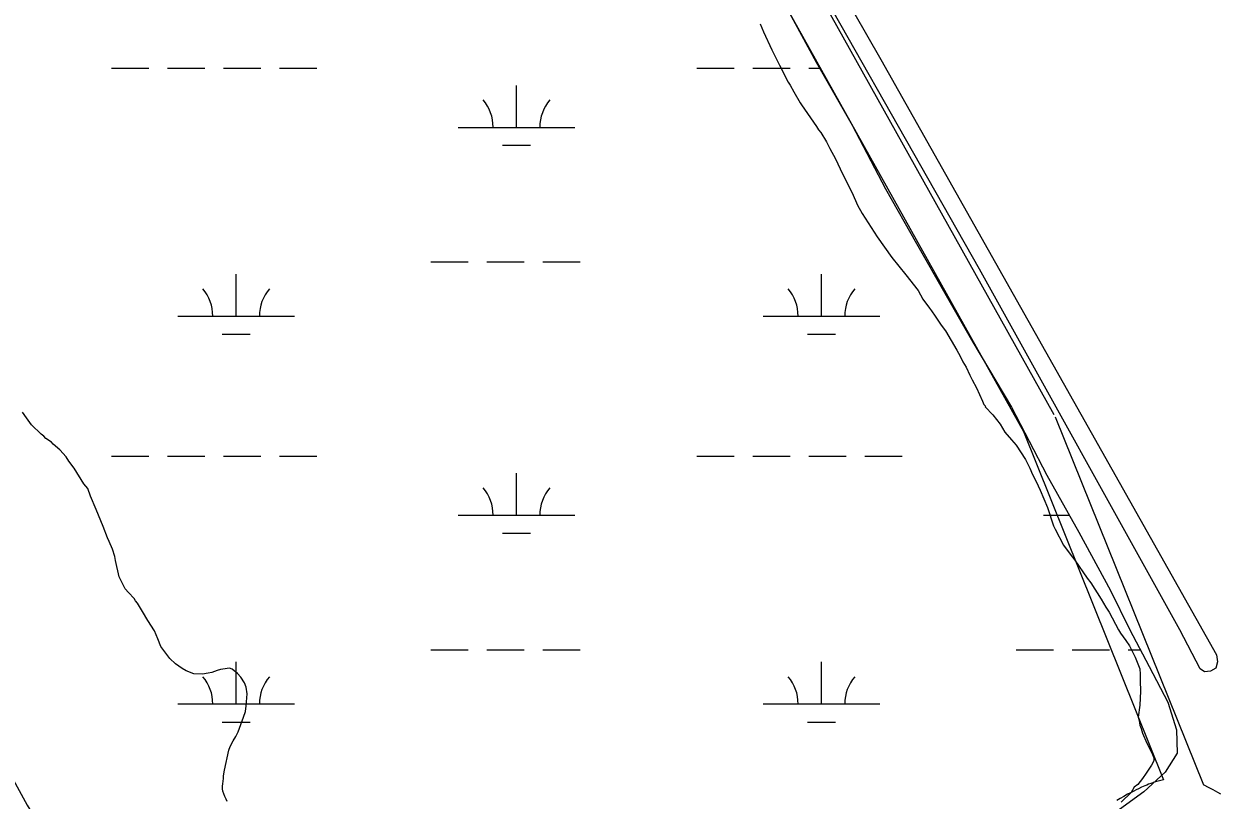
# Model space of a CAD drawing. Extents: x 3177185 to 3215018, y 812988 to 838321.
# Drawn here: x 3189536 to 3190561, y 825908 to 826573 of the extents above; entities that cross this region are included whole.
import ezdxf

# ---------------------------------------------------------------- set-up
doc = ezdxf.new("R2010")
doc.units = 0
for name, color, linetype in [('V-ROAD-CNTR', 7, 'Continuous'), ('V-SITE-VEGE', 7, 'Continuous'), ('V-TOPO-SHOR', 7, 'Continuous'), ('V-WETL-SWMP', 7, 'Continuous')]:
    doc.layers.add(name, color=color, linetype=linetype)

msp = doc.modelspace()

# ---------------------------------------------------------------- linework, layer by layer
at = {"layer": 'V-ROAD-CNTR'}
for points in [[(3190419.1, 826238), (3189945.6, 827085.6)], [(3190392.9, 826223.4), (3189919.4, 827071)], [(3190419.9, 826236.3), (3190546.9, 825920.6)], [(3190392.1, 826225.1), (3190512.7, 825925.1)], [(3190503.6, 825922.5), (3190501.8, 825921.9), (3190500, 825921.2), (3190498.3, 825920.5), (3190496.7, 825919.8), (3190493.9, 825918.6), (3190491.4, 825917.4), (3190489.3, 825916.4), (3190487.4, 825915.4), (3190484.3, 825913.8), (3190482, 825912.6), (3190478.7, 825910.7), (3190475.6, 825908.9), (3190472.7, 825907.3)], [(3190512.7, 825925.1), (3190508.2, 825923.9), (3190505.9, 825923.3), (3190503.9, 825922.6)], [(3190561.9, 825912.7), (3190559.4, 825914.1), (3190557.2, 825915.3), (3190555.2, 825916.4), (3190551.8, 825918.1), (3190546.9, 825920.6)]]:
    msp.add_lwpolyline(points, dxfattribs=at)
at = {"layer": 'V-SITE-VEGE'}
for points in [[(3190166.8, 826573.5), (3190169.7, 826566.6), (3190176.9, 826551.2), (3190183.4, 826537.9), (3190191, 826523.3), (3190192.6, 826520.8), (3190195.9, 826515.2), (3190201.1, 826505.5), (3190202.3, 826503.8), (3190215.2, 826485.2), (3190216.8, 826482.4), (3190218.9, 826480.3), (3190223.7, 826472.2), (3190226.5, 826466.6), (3190231.4, 826457.6), (3190237.4, 826444.7), (3190245.9, 826428.5), (3190250.3, 826418), (3190254.3, 826410.7), (3190267.3, 826390.8), (3190279.8, 826373), (3190291.9, 826358), (3190302.4, 826344.6), (3190306.4, 826337.3), (3190312.1, 826329.6), (3190313.7, 826327.2), (3190316.9, 826322.7), (3190322.2, 826315), (3190325.8, 826310.2), (3190335.5, 826293.6), (3190338.3, 826288.3), (3190340.7, 826283.4), (3190343.5, 826279), (3190346.8, 826272.1), (3190348.8, 826268), (3190352.4, 826261.2), (3190357.6, 826249.8), (3190358.8, 826247), (3190360.1, 826245.4), (3190359.7, 826245), (3190366.5, 826238.1), (3190372.6, 826230), (3190374.6, 826226.7), (3190376.6, 826223.1), (3190382.3, 826216.6), (3190386.3, 826212.1), (3190394.4, 826199.6), (3190398, 826192.3)], [(3189705.9, 825917.2), (3189705.9, 825919.6), (3189706.3, 825921.7), (3189706.8, 825926.1), (3189706.8, 825928.5), (3189707.6, 825933.4), (3189711.2, 825950.4), (3189712.5, 825953.6), (3189714.9, 825958.5), (3189717.3, 825962.1), (3189719.4, 825966.1), (3189723.8, 825978.7), (3189725.5, 825983.5), (3189726.3, 825988.4), (3189727.1, 825998.9), (3189726.3, 826004.6), (3189724.7, 826008.2), (3189721.5, 826013.1), (3189718.7, 826016.3), (3189714.2, 826020), (3189711.8, 826020.8), (3189706.1, 826020), (3189704.1, 826019.6), (3189701.3, 826018.8), (3189696.8, 826017.2), (3189693.6, 826016.4), (3189688.7, 826015.6), (3189681.4, 826016), (3189674.6, 826018.4), (3189671.3, 826020.5), (3189665.7, 826024.5), (3189660.8, 826029), (3189653.1, 826039.5), (3189650.3, 826046), (3189647.5, 826052.9), (3189641.9, 826061.8), (3189637.4, 826069.5), (3189633, 826076.4), (3189631.4, 826078.4), (3189630.2, 826080.4), (3189625.3, 826085.7), (3189622.5, 826088.9), (3189617.2, 826099.1), (3189614, 826113.2), (3189613.6, 826116.5), (3189611.6, 826122.9), (3189608.8, 826129.4), (3189607.2, 826132.7), (3189603.6, 826142.4), (3189597.5, 826157), (3189592.7, 826168.3), (3189590.3, 826174.8), (3189587, 826178.8), (3189578.6, 826192.2), (3189574.1, 826198.3), (3189571.7, 826201.9), (3189566.5, 826208), (3189560.8, 826212.9), (3189559.2, 826214.5), (3189554.3, 826217.7), (3189552.7, 826219.8), (3189550.3, 826221.4), (3189542.2, 826229.5), (3189537.8, 826235.6), (3189534.5, 826240.4)], [(3190398, 826192.3), (3190400.4, 826187), (3190403.6, 826180.9), (3190406.9, 826173.3), (3190413.3, 826158.7), (3190418.5, 826142.9), (3190419.8, 826140), (3190427, 826126.3), (3190432.7, 826118.6), (3190436.7, 826113.3), (3190447.2, 826097.9), (3190450.4, 826093.9), (3190459.3, 826080.1), (3190463.3, 826073.2), (3190466.2, 826068.7), (3190474.2, 826053.8), (3190475.8, 826050.9), (3190480.3, 826044.4), (3190483.5, 826040), (3190488.3, 826030.3), (3190492.4, 826020.1), (3190492.8, 826015.7), (3190492.8, 826010), (3190493.1, 826001.1), (3190492.3, 825989), (3190491.1, 825978.9), (3190491.9, 825976), (3190492.3, 825972), (3190493.5, 825969.1), (3190494.7, 825965.1), (3190498.3, 825956.6), (3190502.8, 825948.1), (3190504.4, 825944), (3190504.4, 825941.2), (3190502.3, 825937.6), (3190497.9, 825930.7), (3190494.6, 825926.2), (3190490.6, 825921), (3190487.7, 825918.6), (3190484.9, 825914.1), (3190476.4, 825906)], [(3189429.2, 826103), (3189538.3, 825903.2), (3189634.1, 825748.6), (3189750.8, 825559.9), (3189783.4, 825509.1), (3189824.9, 825432.9), (3189813.2, 825409), (3189720.1, 825336), (3189618.9, 825259), (3189546, 825205.4), (3189465.6, 825133.6)], [(3189710, 825906.3), (3189709.1, 825908.3), (3189707.9, 825910.7), (3189706.3, 825915.2), (3189705.9, 825917.2)]]:
    msp.add_lwpolyline(points, dxfattribs=at)
at = {"layer": 'V-TOPO-SHOR'}
msp.add_lwpolyline([(3190145.4, 826761), (3190270.3, 826542.7), (3190417.8, 826281.2), (3190558.2, 826032.2), (3190558.9, 826026.2), (3190557.5, 826020.9), (3190552.9, 826018.2), (3190547.8, 826017.5), (3190544.2, 826020.2), (3190526.6, 826053.8), (3190354.9, 826362.9), (3190172.8, 826684.1)], dxfattribs=at)
at = {"layer": 'V-WETL-SWMP'}
for p, q in [((3189610.7, 826535.4), (3189642.7, 826535.4)), ((3189658.7, 826535.4), (3189690.7, 826535.4)), ((3189706.7, 826535.4), (3189738.7, 826535.4)), ((3189754.7, 826535.4), (3189786.7, 826535.4)), ((3190112.6, 826535.4), (3190144.6, 826535.4)), ((3190160.6, 826535.4), (3190192.6, 826535.4)), ((3190208.6, 826535.4), (3190217.8, 826535.4)), ((3189958, 826484.6), (3189958, 826520.6)), ((3189908, 826484.6), (3190008, 826484.6)), ((3189946, 826469.2), (3189970, 826469.2)), ((3189884.6, 826369.2), (3189916.6, 826369.2)), ((3189932.6, 826369.2), (3189964.6, 826369.2)), ((3189980.6, 826369.2), (3190012.6, 826369.2)), ((3189717.5, 826322.7), (3189717.5, 826358.7)), ((3190219.4, 826322.7), (3190219.4, 826358.7)), ((3189667.5, 826322.7), (3189767.5, 826322.7)), ((3190169.4, 826322.7), (3190269.4, 826322.7)), ((3189705.5, 826307.3), (3189729.5, 826307.3)), ((3190207.4, 826307.3), (3190231.4, 826307.3)), ((3189610.7, 826202.7), (3189642.7, 826202.7)), ((3189658.7, 826202.7), (3189690.7, 826202.7)), ((3189706.7, 826202.7), (3189738.7, 826202.7)), ((3189754.7, 826202.7), (3189786.7, 826202.7)), ((3190112.6, 826202.7), (3190144.6, 826202.7)), ((3190160.6, 826202.7), (3190192.6, 826202.7)), ((3190208.6, 826202.7), (3190240.6, 826202.7)), ((3190256.6, 826202.7), (3190288.6, 826202.7)), ((3189958, 826151.9), (3189958, 826187.9)), ((3189908, 826151.9), (3190008, 826151.9)), ((3190409.9, 826151.9), (3190431.9, 826151.9)), ((3189946, 826136.5), (3189970, 826136.5)), ((3189884.6, 826036.5), (3189916.6, 826036.5)), ((3189932.6, 826036.5), (3189964.6, 826036.5)), ((3189980.6, 826036.5), (3190012.6, 826036.5)), ((3190386.5, 826036.5), (3190418.5, 826036.5)), ((3190434.5, 826036.5), (3190466.5, 826036.5)), ((3190482.5, 826036.5), (3190492.9, 826036.5)), ((3189717.5, 825990.1), (3189717.5, 826026.1)), ((3190219.4, 825990.1), (3190219.4, 826026.1)), ((3189667.5, 825990.1), (3189767.5, 825990.1)), ((3190169.4, 825990.1), (3190269.4, 825990.1)), ((3189705.5, 825974.6), (3189729.5, 825974.6)), ((3190207.4, 825974.6), (3190231.4, 825974.6))]:
    msp.add_line(p, q, dxfattribs=at)
msp.add_lwpolyline([(3190182.5, 826600.2), (3190214.8, 826540.6), (3190245.7, 826486.4), (3190274.3, 826431.9), (3190301, 826384.9), (3190326.3, 826340.3), (3190349.3, 826300.3), (3190382.5, 826244.7), (3190412.6, 826186.4), (3190440, 826137.3), (3190467.3, 826087.5), (3190483.7, 826054.2), (3190500.3, 826022.2), (3190516.5, 825991.5), (3190524, 825968), (3190524.5, 825947.9), (3190514.2, 825931.6), (3190496, 825914.6), (3190462.3, 825890.5)], dxfattribs=at)
for centre, start, end in [((3189902.7, 826485.1), 359.2282, 40.7718), ((3190013.2, 826485.1), 139.2282, 180.7718), ((3189662.3, 826323.2), 359.2282, 40.7718), ((3189772.8, 826323.2), 139.2282, 180.7718), ((3190164.2, 826323.2), 359.2282, 40.7718), ((3190274.7, 826323.2), 139.2282, 180.7718), ((3189902.7, 826152.4), 359.2282, 40.7718), ((3190013.2, 826152.4), 139.2282, 180.7718), ((3189662.3, 825990.5), 359.2282, 40.7718), ((3189772.8, 825990.5), 139.2282, 180.7718), ((3190164.2, 825990.5), 359.2282, 40.7718), ((3190274.7, 825990.5), 139.2282, 180.7718)]:
    msp.add_arc(centre, 35.2, start, end, dxfattribs=at)

doc.saveas('drawing.dxf')
